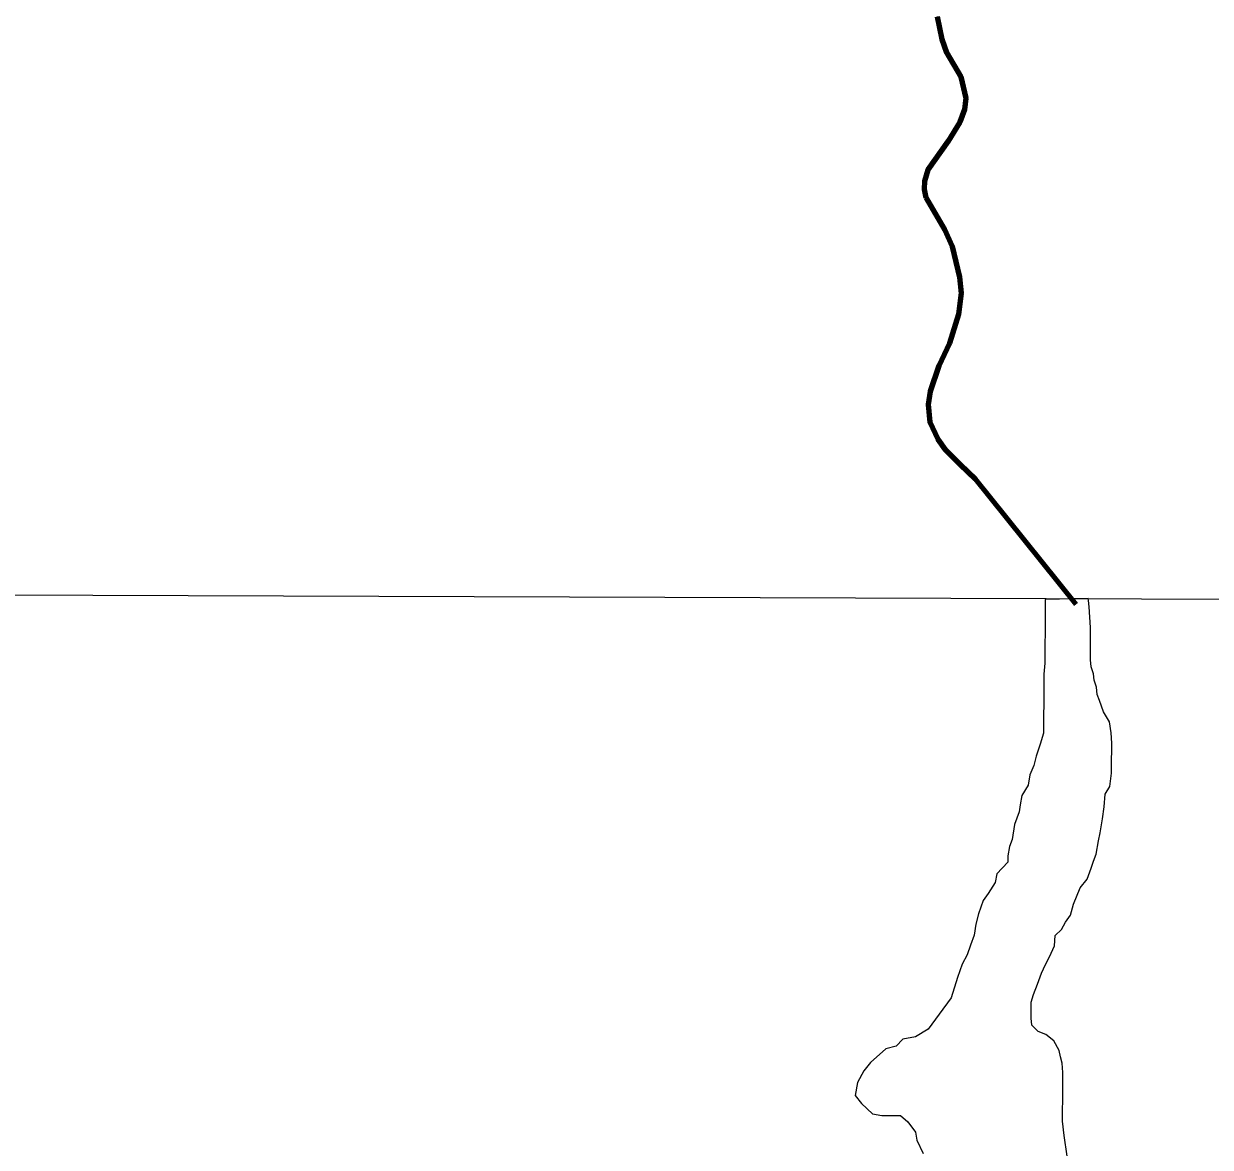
# Model space of a CAD drawing. Extents: x -1643653 to 4543381, y 1624270 to 13878484.
# Drawn here: x 618096 to 621872, y 8947919 to 8951494 of the extents above; entities that cross this region are included whole.
import ezdxf

# ---------------------------------------------------------------- set-up
doc = ezdxf.new("R2010")
doc.units = 0
doc.header["$LTSCALE"] = 200
for name, color, linetype, lineweight in [('1', 7, 'Continuous', 13), ('23', 7, 'Continuous', 13), ('24', 7, 'Continuous', 25), ('25', 7, 'Continuous', 13), ('28', 7, 'Continuous', 53), ('60', 7, 'Continuous', 13), ('9', 7, 'Continuous', 90)]:
    doc.layers.add(name, color=color, linetype=linetype, lineweight=lineweight)

msp = doc.modelspace()

# ---------------------------------------------------------------- linework, layer by layer
at = {"layer": '1'}
msp.add_line((565315.3, 8949866.8), (791497.7, 8949052.2), dxfattribs=at)
at = {"layer": '23'}
for points in [[(621482.8, 8949664.5), (621346.7, 8949661.5), (621346.4, 8949629), (621346.2, 8949603.9), (621346.1, 8949583.9), (621345.8, 8949551.4), (621345.6, 8949523.8), (621345.4, 8949491.3), (621345.1, 8949458.7), (621342.3, 8949423.7), (621342, 8949383.7), (621341.8, 8949356.1), (621341.6, 8949328.6), (621341.3, 8949293.5), (621341.1, 8949261), (621340.9, 8949236), (621330.6, 8949201), (621317.8, 8949163.5), (621310.1, 8949133.5), (621297.4, 8949103.6), (621292.1, 8949071.1), (621271.9, 8949038.6), (621266.7, 8949008.6), (621264, 8948986.1), (621248.7, 8948946.2), (621240.8, 8948898.6), (621233.1, 8948876.2), (621227.9, 8948846.2), (621227.8, 8948826.1), (621192.5, 8948788.8), (621187.2, 8948761.3), (621164.5, 8948726.4), (621149.3, 8948704), (621134, 8948661.5), (621126.2, 8948629), (621120.9, 8948594), (621108.2, 8948561.5), (621098, 8948531.6), (621082.7, 8948501.6), (621067.4, 8948459.2), (621046.9, 8948394.2), (621009, 8948341.9), (620973.6, 8948294.6), (620933.4, 8948269.8), (620893.3, 8948262.5), (620871.8, 8948240.8), (620839.7, 8948232.1), (620839.7, 8948232.1), (620790.2, 8948188.4), (620769.8, 8948162.2), (620749.4, 8948124.4), (620741.9, 8948083.3), (620761.7, 8948058.1), (620796.5, 8948025.3), (620826.4, 8948020.1), (620846.5, 8948020), (620866.5, 8948019.9), (620886.5, 8948019.7), (620908.8, 8947999.6), (620933.6, 8947966.9), (620938.4, 8947941.8), (620958.1, 8947899.1)], [(621482.8, 8949664.5), (621346.7, 8949661.5), (621346.4, 8949629), (621346.2, 8949603.9), (621346.1, 8949583.9), (621345.8, 8949551.4), (621345.6, 8949523.8), (621345.4, 8949491.3), (621345.1, 8949458.7), (621342.3, 8949423.7), (621342, 8949383.7), (621341.8, 8949356.1), (621341.6, 8949328.6), (621341.3, 8949293.5), (621341.1, 8949261), (621340.9, 8949236), (621330.6, 8949201), (621317.8, 8949163.5), (621310.1, 8949133.5), (621297.4, 8949103.6), (621292.1, 8949071.1), (621271.9, 8949038.6), (621266.7, 8949008.6), (621264, 8948986.1), (621248.7, 8948946.2), (621240.8, 8948898.6), (621233.1, 8948876.2), (621227.9, 8948846.2), (621227.8, 8948826.1), (621192.5, 8948788.8), (621187.2, 8948761.3), (621164.5, 8948726.4), (621149.3, 8948704), (621134, 8948661.5), (621126.2, 8948629), (621120.9, 8948594), (621108.2, 8948561.5), (621098, 8948531.6), (621082.7, 8948501.6), (621067.4, 8948459.2), (621046.9, 8948394.2), (621009, 8948341.9), (620973.6, 8948294.6), (620933.4, 8948269.8), (620893.3, 8948262.5), (620871.8, 8948240.8), (620839.7, 8948232.1), (620839.7, 8948232.1), (620790.2, 8948188.4), (620769.8, 8948162.2), (620749.4, 8948124.4), (620741.9, 8948083.3), (620761.7, 8948058.1), (620796.5, 8948025.3), (620826.4, 8948020.1), (620846.5, 8948020), (620866.5, 8948019.9), (620886.5, 8948019.7), (620908.8, 8947999.6), (620933.6, 8947966.9), (620938.4, 8947941.8), (620958.1, 8947899.1)], [(621309.6, 8948405), (621322.3, 8948437.5), (621335.1, 8948472.4), (621347.8, 8948499.9), (621360.5, 8948524.8), (621375.8, 8948559.8), (621378.5, 8948592.3), (621398.7, 8948612.2), (621411.4, 8948634.6), (621426.6, 8948657.1), (621436.8, 8948692.1), (621457.2, 8948744.5), (621480, 8948771.9), (621492.7, 8948806.8), (621500.4, 8948829.3), (621508.1, 8948851.8), (621515.9, 8948894.3), (621521.1, 8948919.3), (621528.9, 8948964.3), (621534.2, 8949001.8), (621537, 8949041.9), (621552.2, 8949066.8), (621557.6, 8949109.3), (621557.8, 8949146.9), (621558.1, 8949184.5), (621558.3, 8949204.5), (621556, 8949237), (621551.3, 8949272.1), (621531.5, 8949304.8), (621519.3, 8949339.9), (621511.9, 8949360), (621509.6, 8949382.6), (621502.3, 8949405.1), (621499.9, 8949425.2), (621492.6, 8949447.8), (621490.3, 8949470.3), (621490.4, 8949490.3), (621490.6, 8949510.3), (621490.7, 8949530.4), (621490.9, 8949550.4), (621491, 8949572.9), (621488.8, 8949605.5), (621486.5, 8949638.1), (621484.2, 8949658.1), (621482.8, 8949664.5)], [(621309.6, 8948405), (621322.3, 8948437.5), (621335.1, 8948472.4), (621347.8, 8948499.9), (621360.5, 8948524.8), (621375.8, 8948559.8), (621378.5, 8948592.3), (621398.7, 8948612.2), (621411.4, 8948634.6), (621426.6, 8948657.1), (621436.8, 8948692.1), (621457.2, 8948744.5), (621480, 8948771.9), (621492.7, 8948806.8), (621500.4, 8948829.3), (621508.1, 8948851.8), (621515.9, 8948894.3), (621521.1, 8948919.3), (621528.9, 8948964.3), (621534.2, 8949001.8), (621537, 8949041.9), (621552.2, 8949066.8), (621557.6, 8949109.3), (621557.8, 8949146.9), (621558.1, 8949184.5), (621558.3, 8949204.5), (621556, 8949237), (621551.3, 8949272.1), (621531.5, 8949304.8), (621519.3, 8949339.9), (621511.9, 8949360), (621509.6, 8949382.6), (621502.3, 8949405.1), (621499.9, 8949425.2), (621492.6, 8949447.8), (621490.3, 8949470.3), (621490.4, 8949490.3), (621490.6, 8949510.3), (621490.7, 8949530.4), (621490.9, 8949550.4), (621491, 8949572.9), (621488.8, 8949605.5), (621486.5, 8949638.1), (621484.2, 8949658.1), (621482.8, 8949664.5)], [(621416.3, 8947890), (621406.9, 8947955.9), (621406.9, 8947955.9), (621406.9, 8947955.9), (621401.6, 8948001.3), (621401.6, 8948001.3), (621401.8, 8948038.9), (621402.1, 8948066.4), (621402.2, 8948088.9), (621402.5, 8948124), (621402.7, 8948156.5), (621400.5, 8948186.6), (621395.6, 8948206.7), (621390.8, 8948226.7), (621373.5, 8948256.9), (621348.6, 8948277.1), (621323.7, 8948287.2), (621303.8, 8948307.4), (621301.5, 8948329.9), (621301.7, 8948350), (621301.9, 8948380), (621309.6, 8948405)], [(621416.3, 8947890), (621406.9, 8947955.9), (621406.9, 8947955.9), (621406.9, 8947955.9), (621401.6, 8948001.3), (621401.6, 8948001.3), (621401.8, 8948038.9), (621402.1, 8948066.4), (621402.2, 8948088.9), (621402.5, 8948124), (621402.7, 8948156.5), (621400.5, 8948186.6), (621395.6, 8948206.7), (621390.8, 8948226.7), (621373.5, 8948256.9), (621348.6, 8948277.1), (621323.7, 8948287.2), (621303.8, 8948307.4), (621301.5, 8948329.9), (621301.7, 8948350), (621301.9, 8948380), (621309.6, 8948405)]]:
    msp.add_lwpolyline(points, dxfattribs=at)
msp.add_spline([(618257.6, 8953925.9), (619183.7, 8953970.3), (620725.9, 8954192.9), (622371.6, 8954682.1), (623953.8, 8955209.7), (626185.5, 8955995.2), (628043.5, 8956541.4), (631351.2, 8956802.4), (633709.5, 8956728.8), (635993.8, 8956280.5), (637686.3, 8955648.2), (639291.4, 8954828.8), (640588.9, 8953973.3), (641709, 8952948.6), (643376.9, 8951340.4), (644721.9, 8950215.5), (645793.1, 8949290.9)], degree=3, dxfattribs=at)
msp.add_spline([(618257.6, 8953925.9), (619183.7, 8953970.3), (620725.9, 8954192.9), (622371.6, 8954682.1), (623953.8, 8955209.7), (626185.5, 8955995.2), (628043.5, 8956541.4), (631351.2, 8956802.4), (633709.5, 8956728.8), (635993.8, 8956280.5), (637686.3, 8955648.2), (639291.4, 8954828.8), (640588.9, 8953973.3), (641709, 8952948.6), (643376.9, 8951340.4), (644721.9, 8950215.5), (645793.1, 8949290.9)], degree=3, dxfattribs=at)
at = {"layer": '24'}
for points in [[(621003, 8951516.7), (621017.4, 8951444.6), (621032.5, 8951402.6), (621077.7, 8951325.5), (621094.2, 8951257.4), (621089.4, 8951221.4), (621074.5, 8951180.3), (621038, 8951120.1), (620972.8, 8951028.9), (620962.2, 8950992.8), (620961.5, 8950967.8), (620966.3, 8950940.7)], [(620966.3, 8950940.7), (621026.2, 8950839.7), (621050.6, 8950784.6), (621074.2, 8950687.5), (621074.2, 8950687.5), (621078.6, 8950636.4), (621071, 8950569.3), (621042.3, 8950477.1), (621007.8, 8950405), (620980.8, 8950323.8), (620974.5, 8950282.7), (620979, 8950226.6), (621004.6, 8950171.6), (621028.3, 8950139.6), (621076, 8950091.6), (621124, 8950045.4), (621171.1, 8949985.9), (621444.2, 8949646.6)]]:
    msp.add_lwpolyline(points, dxfattribs=at)
at = {"layer": '25'}
for points in [[(621482.8, 8949664.5), (621346.7, 8949661.5), (621346.4, 8949629), (621346.2, 8949603.9), (621346.1, 8949583.9), (621345.8, 8949551.4), (621345.6, 8949523.8), (621345.4, 8949491.3), (621345.1, 8949458.7), (621342.3, 8949423.7), (621342, 8949383.7), (621341.8, 8949356.1), (621341.6, 8949328.6), (621341.3, 8949293.5), (621341.1, 8949261), (621340.9, 8949236), (621330.6, 8949201), (621317.8, 8949163.5), (621310.1, 8949133.5), (621297.4, 8949103.6), (621292.1, 8949071.1), (621271.9, 8949038.6), (621266.7, 8949008.6), (621264, 8948986.1), (621248.7, 8948946.2), (621240.8, 8948898.6), (621233.1, 8948876.2), (621227.9, 8948846.2), (621227.8, 8948826.1), (621192.5, 8948788.8), (621187.2, 8948761.3), (621164.5, 8948726.4), (621149.3, 8948704), (621134, 8948661.5), (621126.2, 8948629), (621120.9, 8948594), (621108.2, 8948561.5), (621098, 8948531.6), (621082.7, 8948501.6), (621067.4, 8948459.2), (621046.9, 8948394.2), (621009, 8948341.9), (620973.6, 8948294.6), (620933.4, 8948269.8), (620893.3, 8948262.5), (620871.8, 8948240.8), (620839.7, 8948232.1), (620839.7, 8948232.1), (620790.2, 8948188.4), (620769.8, 8948162.2), (620749.4, 8948124.4), (620741.9, 8948083.3), (620761.7, 8948058.1), (620796.5, 8948025.3), (620826.4, 8948020.1), (620846.5, 8948020), (620866.5, 8948019.9), (620886.5, 8948019.7), (620908.8, 8947999.6), (620933.6, 8947966.9), (620938.4, 8947941.8), (620958.1, 8947899.1)], [(621309.6, 8948405), (621322.3, 8948437.5), (621335.1, 8948472.4), (621347.8, 8948499.9), (621360.5, 8948524.8), (621375.8, 8948559.8), (621378.5, 8948592.3), (621398.7, 8948612.2), (621411.4, 8948634.6), (621426.6, 8948657.1), (621436.8, 8948692.1), (621457.2, 8948744.5), (621480, 8948771.9), (621492.7, 8948806.8), (621500.4, 8948829.3), (621508.1, 8948851.8), (621515.9, 8948894.3), (621521.1, 8948919.3), (621528.9, 8948964.3), (621534.2, 8949001.8), (621537, 8949041.9), (621552.2, 8949066.8), (621557.6, 8949109.3), (621557.8, 8949146.9), (621558.1, 8949184.5), (621558.3, 8949204.5), (621556, 8949237), (621551.3, 8949272.1), (621531.5, 8949304.8), (621519.3, 8949339.9), (621511.9, 8949360), (621509.6, 8949382.6), (621502.3, 8949405.1), (621499.9, 8949425.2), (621492.6, 8949447.8), (621490.3, 8949470.3), (621490.4, 8949490.3), (621490.6, 8949510.3), (621490.7, 8949530.4), (621490.9, 8949550.4), (621491, 8949572.9), (621488.8, 8949605.5), (621486.5, 8949638.1), (621484.2, 8949658.1), (621482.8, 8949664.5)], [(621416.3, 8947890), (621406.9, 8947955.9), (621406.9, 8947955.9), (621406.9, 8947955.9), (621401.6, 8948001.3), (621401.6, 8948001.3), (621401.8, 8948038.9), (621402.1, 8948066.4), (621402.2, 8948088.9), (621402.5, 8948124), (621402.7, 8948156.5), (621400.5, 8948186.6), (621395.6, 8948206.7), (621390.8, 8948226.7), (621373.5, 8948256.9), (621348.6, 8948277.1), (621323.7, 8948287.2), (621303.8, 8948307.4), (621301.5, 8948329.9), (621301.7, 8948350), (621301.9, 8948380), (621309.6, 8948405)]]:
    msp.add_lwpolyline(points, dxfattribs=at)
at = {"layer": '28'}
msp.add_spline([(618257.6, 8953925.9), (619183.7, 8953970.3), (620725.9, 8954192.9), (622371.6, 8954682.1), (623953.8, 8955209.7), (626185.5, 8955995.2), (628043.5, 8956541.4), (631351.2, 8956802.4), (633709.5, 8956728.8), (635993.8, 8956280.5), (637686.3, 8955648.2), (639291.4, 8954828.8), (640588.9, 8953973.3), (641709, 8952948.6), (643376.9, 8951340.4), (644721.9, 8950215.5), (645793.1, 8949290.9)], degree=3, dxfattribs=at)
at = {"layer": '60', "lineweight": 25}
msp.add_spline([(814781, 9009175.5), (814787.2, 9009173.4), (814796.9, 9009173.4), (814799.4, 9009172.4), (814805.1, 9009174.5), (814805.6, 9009176.5), (814811.7, 9009179.5), (814811.7, 9009179.5), (814801.5, 9009181), (814790.7, 9009181.5), (814784.1, 9009183.1), (814777.4, 9009185.1), (814778.4, 9009175.5)], degree=3, dxfattribs=at)
at = {"layer": '9'}
for points in [[(621003, 8951516.7), (621017.4, 8951444.6), (621032.5, 8951402.6), (621077.7, 8951325.5), (621094.2, 8951257.4), (621089.4, 8951221.4), (621074.5, 8951180.3), (621038, 8951120.1), (620972.8, 8951028.9), (620962.2, 8950992.8), (620961.5, 8950967.8), (620966.3, 8950940.7)], [(620966.3, 8950940.7), (621026.2, 8950839.7), (621050.6, 8950784.6), (621074.2, 8950687.5), (621074.2, 8950687.5), (621078.6, 8950636.4), (621071, 8950569.3), (621042.3, 8950477.1), (621007.8, 8950405), (620980.8, 8950323.8), (620974.5, 8950282.7), (620979, 8950226.6), (621004.6, 8950171.6), (621028.3, 8950139.6), (621076, 8950091.6), (621124, 8950045.4), (621171.1, 8949985.9), (621444.2, 8949646.6)]]:
    msp.add_lwpolyline(points, dxfattribs=at)

doc.saveas('drawing.dxf')
